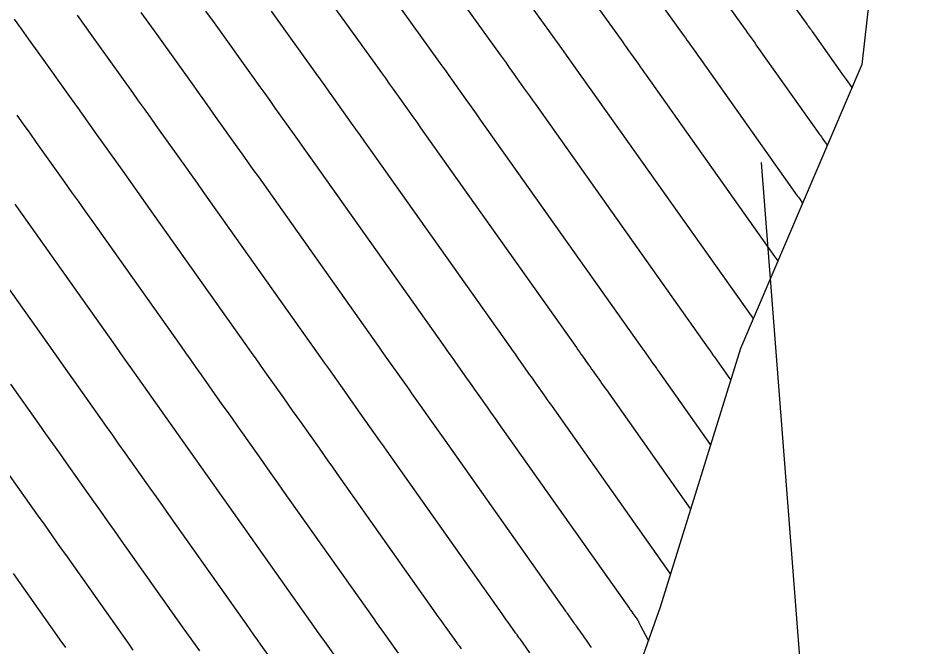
# Model space of a CAD drawing. Extents: x 954385 to 988206, y 1868364 to 1924553.
# Drawn here: x 956215.62 to 956265.41, y 1922541.89 to 1922577.01 of the extents above; entities that cross this region are included whole.
import ezdxf

# ---------------------------------------------------------------- set-up
doc = ezdxf.new("R2010")
doc.units = 0
for name, color, linetype in [('24', 7, 'Continuous'), ('26', 7, 'Continuous'), ('6', 7, 'Continuous'), ('7', 7, 'Continuous')]:
    doc.layers.add(name, color=color, linetype=linetype)

msp = doc.modelspace()

# ---------------------------------------------------------------- linework, layer by layer
at = {"layer": '24'}
msp.add_lwpolyline([(956261.325, 1922679.035), (956262.891, 1922668.269), (956264.571, 1922657.574), (956265.406, 1922646.361), (956264.837, 1922634.29), (956262.253, 1922620.986), (956263.006, 1922609.723), (956264.016, 1922598.617), (956264.273, 1922587.051), (956263.069, 1922577.053), (956262.76, 1922574.402), (956255.98, 1922558.531), (956251.505, 1922544.069), (956246.195, 1922529.097)], dxfattribs=at)
at = {"layer": '26'}
msp.add_lwpolyline([(956257.131, 1922568.928), (956262.602, 1922498.487), (956259.209, 1922503.435), (956262.602, 1922498.487), (956265.191, 1922503.9)], dxfattribs=at)
at = {"layer": '6'}
for points in [[(956242.602, 1922580.015), (956245.983, 1922575.3), (956246.12, 1922575.108), (956246.257, 1922574.916), (956246.394, 1922574.724), (956246.531, 1922574.532), (956247.077, 1922573.763), (956247.213, 1922573.571), (956247.35, 1922573.379), (956247.486, 1922573.187), (956247.623, 1922572.994), (956256.629, 1922560.274), (956256.653, 1922560.24), (956256.689, 1922560.19)], [(956226.114, 1922577.387), (956226.586, 1922576.728), (956228.869, 1922573.543), (956229.144, 1922573.16), (956229.418, 1922572.776), (956229.692, 1922572.391), (956229.966, 1922572.007), (956231.059, 1922570.468), (956231.333, 1922570.084), (956231.606, 1922569.699), (956231.879, 1922569.314), (956232.151, 1922568.929), (956239.453, 1922558.616), (956239.606, 1922558.4), (956239.758, 1922558.185), (956239.911, 1922557.969), (956240.064, 1922557.753), (956240.682, 1922556.88), (956240.831, 1922556.669), (956240.981, 1922556.458), (956241.13, 1922556.246), (956241.279, 1922556.035), (956241.877, 1922555.191), (956242.026, 1922554.979), (956242.175, 1922554.768), (956242.325, 1922554.557), (956242.474, 1922554.346), (956249.779, 1922543.998), (956249.795, 1922543.976), (956249.81, 1922543.954), (956249.826, 1922543.933), (956249.842, 1922543.911), (956249.927, 1922543.792), (956249.944, 1922543.769), (956249.976, 1922543.723), (956250.083, 1922543.572), (956250.119, 1922543.52), (956250.156, 1922543.468), (956250.231, 1922543.362), (956250.248, 1922543.336), (956250.265, 1922543.31), (956250.28, 1922543.283), (956250.295, 1922543.256), (956250.409, 1922543.035), (956250.842, 1922542.199)], [(956215.452, 1922566.596), (956215.861, 1922566.019), (956216.271, 1922565.441), (956216.68, 1922564.863), (956221.036, 1922558.711), (956221.359, 1922558.255), (956221.682, 1922557.798), (956222.005, 1922557.342), (956222.328, 1922556.886), (956223.635, 1922555.04), (956223.951, 1922554.593), (956224.266, 1922554.147), (956224.582, 1922553.701), (956224.898, 1922553.254), (956226.161, 1922551.468), (956226.477, 1922551.022), (956226.792, 1922550.575), (956227.108, 1922550.129), (956227.423, 1922549.682), (956231.953, 1922543.266), (956232.129, 1922543.018), (956232.305, 1922542.771), (956232.481, 1922542.523), (956232.658, 1922542.277), (956233.63, 1922540.926)]]:
    msp.add_lwpolyline(points, dxfattribs=at)
at = {"layer": '7'}
for points in [[(956262.213, 1922573.122), (956261.897, 1922573.567), (956261.844, 1922573.641), (956261.792, 1922573.715), (956261.739, 1922573.79), (956261.686, 1922573.864), (956260, 1922576.246), (956259.972, 1922576.285), (956259.945, 1922576.323), (956259.918, 1922576.361), (956259.891, 1922576.399), (956259.783, 1922576.552), (956259.755, 1922576.59), (956259.728, 1922576.628), (956259.701, 1922576.666), (956259.674, 1922576.705), (956255.415, 1922582.645)], [(956252.212, 1922581.988), (956256.251, 1922576.353), (956256.306, 1922576.277), (956256.36, 1922576.2), (956256.415, 1922576.124), (956256.47, 1922576.047), (956256.688, 1922575.74), (956256.742, 1922575.664), (956256.796, 1922575.587), (956256.851, 1922575.51), (956256.905, 1922575.433), (956260.422, 1922570.466), (956260.463, 1922570.409), (956260.504, 1922570.351), (956260.545, 1922570.293), (956260.586, 1922570.235), (956260.832, 1922569.889)], [(956249.009, 1922581.33), (956252.828, 1922576.002), (956252.91, 1922575.887), (956252.993, 1922575.772), (956253.075, 1922575.657), (956253.157, 1922575.542), (956253.484, 1922575.081), (956253.566, 1922574.966), (956253.648, 1922574.851), (956253.729, 1922574.736), (956253.811, 1922574.62), (956259.158, 1922567.069), (956259.216, 1922566.986), (956259.275, 1922566.904), (956259.451, 1922566.656)], [(956245.805, 1922580.673), (956249.405, 1922575.651), (956249.515, 1922575.498), (956249.625, 1922575.344), (956249.734, 1922575.191), (956249.844, 1922575.037), (956250.28, 1922574.422), (956250.39, 1922574.269), (956250.499, 1922574.115), (956250.608, 1922573.961), (956250.717, 1922573.807), (956257.893, 1922563.671), (956257.946, 1922563.597), (956258.07, 1922563.423)], [(956239.399, 1922579.358), (956242.56, 1922574.948), (956242.725, 1922574.718), (956242.889, 1922574.488), (956243.053, 1922574.258), (956243.218, 1922574.027), (956243.873, 1922573.104), (956244.037, 1922572.874), (956244.201, 1922572.643), (956244.365, 1922572.412), (956244.528, 1922572.181), (956254.186, 1922558.54), (956254.253, 1922558.447), (956254.368, 1922558.283), (956254.465, 1922558.146), (956254.514, 1922558.077), (956255.436, 1922556.772)], [(956254.318, 1922553.159), (956251.504, 1922557.144), (956251.455, 1922557.214), (956251.405, 1922557.284), (956251.356, 1922557.354), (956251.306, 1922557.424), (956251.059, 1922557.774), (956250.96, 1922557.914), (956250.91, 1922557.984), (956250.655, 1922558.345), (956250.554, 1922558.488), (956250.503, 1922558.559), (956241.434, 1922571.368), (956241.243, 1922571.637), (956241.052, 1922571.907), (956240.861, 1922572.176), (956240.67, 1922572.445), (956239.905, 1922573.522), (956239.713, 1922573.791), (956239.521, 1922574.06), (956239.329, 1922574.329), (956239.137, 1922574.597), (956236.196, 1922578.701)], [(956232.992, 1922578.043), (956235.714, 1922574.246), (956235.934, 1922573.939), (956236.154, 1922573.632), (956236.373, 1922573.325), (956236.592, 1922573.017), (956237.466, 1922571.786), (956237.685, 1922571.479), (956237.903, 1922571.171), (956238.122, 1922570.863), (956238.34, 1922570.555), (956246.82, 1922558.578), (956246.904, 1922558.459), (956246.989, 1922558.339), (956247.074, 1922558.219), (956247.158, 1922558.1), (956247.501, 1922557.616), (956247.584, 1922557.499), (956247.666, 1922557.382), (956247.749, 1922557.265), (956247.832, 1922557.148), (956248.163, 1922556.68), (956248.246, 1922556.563), (956248.329, 1922556.445), (956248.411, 1922556.328), (956248.494, 1922556.211), (956253.2, 1922549.546)], [(956218.931, 1922577.163), (956219.347, 1922576.579), (956219.763, 1922575.996), (956220.179, 1922575.413), (956222.023, 1922572.841), (956222.353, 1922572.38), (956222.682, 1922571.92), (956223.011, 1922571.458), (956223.34, 1922570.997), (956224.652, 1922569.15), (956224.98, 1922568.689), (956225.308, 1922568.227), (956225.636, 1922567.765), (956225.963, 1922567.303), (956232.086, 1922558.654), (956232.307, 1922558.342), (956232.528, 1922558.03), (956232.749, 1922557.718), (956232.97, 1922557.406), (956233.863, 1922556.144), (956234.079, 1922555.839), (956234.295, 1922555.533), (956234.511, 1922555.228), (956234.727, 1922554.923), (956235.59, 1922553.702), (956235.806, 1922553.396), (956236.022, 1922553.091), (956236.238, 1922552.786), (956236.454, 1922552.48), (956242.649, 1922543.705), (956242.728, 1922543.593), (956242.808, 1922543.481), (956242.888, 1922543.369), (956242.968, 1922543.257), (956243.408, 1922542.645), (956243.429, 1922542.616), (956243.45, 1922542.587), (956243.471, 1922542.558), (956243.492, 1922542.528), (956243.596, 1922542.381), (956243.637, 1922542.322), (956243.658, 1922542.293), (956244.205, 1922541.518)], [(956222.495, 1922577.313), (956222.938, 1922576.691), (956223.383, 1922576.071), (956225.446, 1922573.192), (956225.748, 1922572.77), (956226.05, 1922572.348), (956226.352, 1922571.925), (956226.653, 1922571.502), (956227.856, 1922569.809), (956228.156, 1922569.386), (956228.457, 1922568.963), (956228.757, 1922568.539), (956229.057, 1922568.116), (956235.77, 1922558.635), (956235.956, 1922558.371), (956236.143, 1922558.107), (956236.33, 1922557.843), (956236.517, 1922557.579), (956237.272, 1922556.512), (956237.455, 1922556.254), (956237.638, 1922555.995), (956237.82, 1922555.737), (956238.003, 1922555.479), (956238.734, 1922554.446), (956238.916, 1922554.188), (956239.099, 1922553.93), (956239.281, 1922553.671), (956239.464, 1922553.413), (956246.214, 1922543.852), (956246.262, 1922543.785), (956246.309, 1922543.718), (956246.357, 1922543.651), (956246.405, 1922543.584), (956246.668, 1922543.219), (956246.68, 1922543.201), (956246.693, 1922543.184), (956246.705, 1922543.166), (956246.718, 1922543.148), (956246.78, 1922543.061), (956246.817, 1922543.008), (956247.144, 1922542.545), (956247.2, 1922542.465), (956247.257, 1922542.385), (956247.313, 1922542.305), (956247.369, 1922542.225), (956247.598, 1922541.901), (956247.651, 1922541.822)], [(956252.082, 1922545.933), (956245.484, 1922555.279), (956245.368, 1922555.443), (956245.252, 1922555.607), (956245.136, 1922555.771), (956245.02, 1922555.935), (956244.556, 1922556.591), (956244.44, 1922556.756), (956244.323, 1922556.92), (956244.207, 1922557.084), (956244.091, 1922557.248), (956243.611, 1922557.926), (956243.492, 1922558.094), (956243.374, 1922558.262), (956243.255, 1922558.43), (956243.136, 1922558.597), (956235.246, 1922569.742), (956235, 1922570.088), (956234.755, 1922570.435), (956234.509, 1922570.781), (956234.263, 1922571.127), (956233.279, 1922572.512), (956233.032, 1922572.858), (956232.786, 1922573.204), (956232.539, 1922573.549), (956232.292, 1922573.895), (956229.789, 1922577.386)], [(956215.423, 1922576.936), (956215.81, 1922576.39), (956216.198, 1922575.845), (956216.587, 1922575.3), (956216.976, 1922574.756), (956218.601, 1922572.49), (956218.958, 1922571.991), (956219.315, 1922571.491), (956219.671, 1922570.992), (956220.027, 1922570.492), (956221.449, 1922568.491), (956221.804, 1922567.991), (956222.159, 1922567.491), (956222.514, 1922566.99), (956222.869, 1922566.49), (956228.403, 1922558.673), (956228.658, 1922558.313), (956228.913, 1922557.953), (956229.168, 1922557.593), (956229.423, 1922557.233), (956230.454, 1922555.776), (956230.703, 1922555.424), (956230.952, 1922555.071), (956231.201, 1922554.719), (956231.45, 1922554.367), (956232.447, 1922552.957), (956232.696, 1922552.605), (956232.946, 1922552.253), (956233.195, 1922551.9), (956233.443, 1922551.548), (956239.084, 1922543.559), (956239.195, 1922543.401), (956239.307, 1922543.244), (956239.419, 1922543.087), (956239.532, 1922542.93), (956240.149, 1922542.072), (956240.178, 1922542.031), (956240.208, 1922541.99), (956240.237, 1922541.949), (956240.266, 1922541.908), (956240.382, 1922541.743)], [(956236.889, 1922541.499), (956236.095, 1922542.603), (956235.95, 1922542.805), (956235.806, 1922543.007), (956235.662, 1922543.21), (956235.518, 1922543.412), (956230.433, 1922550.615), (956230.151, 1922551.014), (956229.869, 1922551.414), (956229.587, 1922551.813), (956229.304, 1922552.213), (956228.174, 1922553.81), (956227.892, 1922554.21), (956227.609, 1922554.609), (956227.327, 1922555.008), (956227.044, 1922555.408), (956225.876, 1922557.059), (956225.587, 1922557.467), (956225.298, 1922557.876), (956225.009, 1922558.284), (956224.72, 1922558.692), (956219.775, 1922565.677), (956219.393, 1922566.216), (956219.01, 1922566.755), (956218.628, 1922567.294), (956218.245, 1922567.832), (956216.669, 1922570.05), (956216.308, 1922570.557), (956215.947, 1922571.063), (956215.585, 1922571.57)], [(956230.37, 1922540.353), (956229.222, 1922541.95), (956229.012, 1922542.242), (956228.804, 1922542.534), (956228.595, 1922542.826), (956228.388, 1922543.12), (956224.413, 1922548.749), (956224.065, 1922549.243), (956223.716, 1922549.737), (956223.367, 1922550.23), (956223.018, 1922550.724), (956221.622, 1922552.698), (956221.273, 1922553.191), (956220.923, 1922553.685), (956220.574, 1922554.178), (956220.225, 1922554.672), (956218.781, 1922556.712), (956218.424, 1922557.217), (956218.067, 1922557.721), (956217.71, 1922558.226), (956217.353, 1922558.73), (956213.586, 1922564.05)], [(956225.785, 1922541.623), (956225.543, 1922541.96), (956225.302, 1922542.297), (956225.062, 1922542.635), (956224.823, 1922542.973), (956221.403, 1922547.817), (956221.021, 1922548.357), (956220.639, 1922548.898), (956220.257, 1922549.439), (956219.875, 1922549.98), (956218.345, 1922552.142), (956217.963, 1922552.682), (956217.581, 1922553.223), (956217.198, 1922553.763), (956216.816, 1922554.304), (956215.234, 1922556.539)], [(956222.074, 1922541.678), (956221.801, 1922542.06), (956221.529, 1922542.443), (956221.257, 1922542.827), (956218.393, 1922546.884), (956217.978, 1922547.472), (956217.563, 1922548.06), (956217.147, 1922548.647), (956216.732, 1922549.235), (956215.069, 1922551.586)], [(956218.3, 1922541.823), (956217.996, 1922542.252), (956217.692, 1922542.68), (956215.383, 1922545.951)]]:
    msp.add_lwpolyline(points, dxfattribs=at)

doc.saveas('drawing.dxf')
